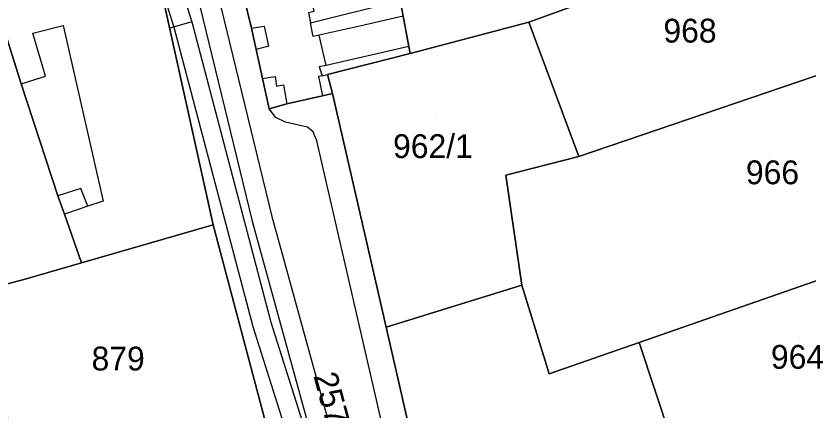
# Model space of a CAD drawing. Extents: x -263423 to -261326, y -1240067 to -1237864.
# Drawn here: x -262649.7 to -262583.2, y -1239386.4 to -1239353.2 of the extents above; entities that cross this region are included whole.
import ezdxf

# ---------------------------------------------------------------- set-up
doc = ezdxf.new("R2010")
doc.units = 0
for name, color, linetype in [('body_kn', 7, 'Continuous'), ('kladpar_druhypozemkov', 7, 'Continuous'), ('kladpar_hranice', 7, 'Continuous'), ('kladpar_parcelnecisla', 7, 'Continuous'), ('kladpar_plochy', 7, 'Continuous'), ('tarchy_linie', 7, 'Continuous'), ('zappar_hrandruhpozemk', 7, 'Continuous')]:
    doc.layers.add(name, color=color, linetype=linetype)

msp = doc.modelspace()

# ---------------------------------------------------------------- linework, layer by layer
at = {"layer": 'body_kn'}
for p, q in [((-262617.19, -1239353.26), (-262617.19, -1239353.26)), ((-262617.19, -1239353.26), (-262617.19, -1239353.26)), ((-262634.94, -1239353.74), (-262634.94, -1239353.74)), ((-262634.94, -1239353.74), (-262634.94, -1239353.74)), ((-262624.97, -1239353.81), (-262624.97, -1239353.81)), ((-262624.97, -1239353.81), (-262624.97, -1239353.81)), ((-262606.63, -1239353.77), (-262606.63, -1239353.77)), ((-262606.63, -1239353.77), (-262606.63, -1239353.77)), ((-262645.72, -1239354.06), (-262645.72, -1239354.06)), ((-262636.78, -1239354.28), (-262636.78, -1239354.28)), ((-262636.42, -1239354.21), (-262636.42, -1239354.21)), ((-262629.93, -1239354.28), (-262629.93, -1239354.28)), ((-262629.93, -1239354.28), (-262629.93, -1239354.28)), ((-262628.85, -1239354.11), (-262628.85, -1239354.11)), ((-262620.72, -1239354.08), (-262620.72, -1239354.08)), ((-262648.28, -1239354.7), (-262648.28, -1239354.7)), ((-262624.74, -1239354.96), (-262624.74, -1239354.96)), ((-262624.23, -1239354.85), (-262624.23, -1239354.85)), ((-262624.23, -1239354.85), (-262624.23, -1239354.85)), ((-262628.5, -1239355.77), (-262628.5, -1239355.77)), ((-262616.71, -1239355.81), (-262616.71, -1239355.81)), ((-262616.71, -1239355.81), (-262616.71, -1239355.81)), ((-262629.52, -1239356.07), (-262629.52, -1239356.07)), ((-262616.59, -1239356.41), (-262616.59, -1239356.41)), ((-262624.23, -1239357.51), (-262624.23, -1239357.51)), ((-262623.65, -1239357.4), (-262623.65, -1239357.4)), ((-262647.21, -1239358.29), (-262647.21, -1239358.29)), ((-262629.01, -1239358.49), (-262629.01, -1239358.49)), ((-262629.01, -1239358.49), (-262629.01, -1239358.49)), ((-262627.92, -1239358.32), (-262627.92, -1239358.32)), ((-262624.29, -1239358.34), (-262624.29, -1239358.34)), ((-262623.99, -1239358.28), (-262623.99, -1239358.28)), ((-262623.54, -1239358.17), (-262623.54, -1239358.17)), ((-262649.26, -1239358.94), (-262649.26, -1239358.94)), ((-262649.26, -1239358.94), (-262649.26, -1239358.94)), ((-262627.82, -1239359.15), (-262627.82, -1239359.15)), ((-262627.24, -1239359.04), (-262627.24, -1239359.04)), ((-262623.13, -1239359.76), (-262623.13, -1239359.76)), ((-262623.96, -1239359.95), (-262623.96, -1239359.95)), ((-262628.43, -1239361.05), (-262628.43, -1239361.05)), ((-262626.96, -1239360.63), (-262626.96, -1239360.63)), ((-262627.87, -1239361.76), (-262627.87, -1239361.76)), ((-262627.06, -1239362.16), (-262627.06, -1239362.16)), ((-262625.98, -1239362.43), (-262625.98, -1239362.43)), ((-262625.23, -1239362.58), (-262625.23, -1239362.58)), ((-262624.73, -1239362.97), (-262624.73, -1239362.97)), ((-262624.43, -1239363.74), (-262624.43, -1239363.74)), ((-262602.44, -1239365.04), (-262602.44, -1239365.04)), ((-262608.56, -1239366.62), (-262608.56, -1239366.62)), ((-262644.25, -1239367.75), (-262644.25, -1239367.75)), ((-262646.17, -1239368.35), (-262646.17, -1239368.35)), ((-262642.37, -1239368.81), (-262642.37, -1239368.81)), ((-262643.65, -1239369.23), (-262643.65, -1239369.23)), ((-262645.63, -1239369.89), (-262645.63, -1239369.89)), ((-262629.86, -1239370.49), (-262629.86, -1239370.49)), ((-262628.21, -1239370.09), (-262628.21, -1239370.09)), ((-262633.15, -1239370.79), (-262633.15, -1239370.79)), ((-262644.2, -1239373.98), (-262644.2, -1239373.98)), ((-262644.2, -1239373.98), (-262644.2, -1239373.98)), ((-262648.92, -1239375.34), (-262648.92, -1239375.34)), ((-262607.24, -1239375.87), (-262607.24, -1239375.87)), ((-262607.24, -1239375.87), (-262607.24, -1239375.87)), ((-262628.29, -1239378.95), (-262628.29, -1239378.95)), ((-262629.79, -1239379.35), (-262629.79, -1239379.35)), ((-262618.61, -1239379.37), (-262618.61, -1239379.37)), ((-262618.61, -1239379.37), (-262618.61, -1239379.37)), ((-262597.38, -1239380.66), (-262597.38, -1239380.66)), ((-262604.93, -1239383.29), (-262604.93, -1239383.29))]:
    msp.add_line(p, q, dxfattribs=at)
at = {"layer": 'kladpar_druhypozemkov'}
for p, q in [((-262614.42, -1239361.88), (-262614.42, -1239361.88)), ((-262586.42, -1239364.78), (-262586.42, -1239364.78)), ((-262583.92, -1239380.28), (-262583.92, -1239380.28)), ((-262641.06, -1239380.92), (-262641.06, -1239380.92))]:
    msp.add_line(p, q, dxfattribs=at)
at = {"layer": 'kladpar_hranice'}
for points in [[(-262644.09, -1239305.42), (-262639.99, -1239321.27), (-262639.37, -1239324.84), (-262639.76, -1239325.02), (-262637.64, -1239332.82), (-262634.97, -1239332.44), (-262634.62, -1239333.78), (-262634.04, -1239336.27), (-262633.64, -1239338.18), (-262633, -1239340.87), (-262632.59, -1239342.65), (-262632.08, -1239345.21), (-262631.61, -1239347.12), (-262630.97, -1239349.68), (-262630.63, -1239351.4), (-262629.93, -1239354.28), (-262629.52, -1239356.07), (-262629.01, -1239358.49), (-262628.43, -1239361.05), (-262626.96, -1239360.63), (-262623.96, -1239359.95), (-262623.13, -1239359.76), (-262618.61, -1239379.37)], [(-262610.84, -1239450.2), (-262615.93, -1239433.63), (-262617.24, -1239429.54), (-262619.25, -1239423.01), (-262622.58, -1239407.05), (-262625.99, -1239397.26), (-262627.16, -1239392.91), (-262628.46, -1239388.43), (-262633.15, -1239370.79), (-262637.24, -1239352.21), (-262642.62, -1239334.11), (-262642.8, -1239333.6), (-262643.17, -1239333.02), (-262643.3, -1239324.44), (-262643.34, -1239323.48), (-262643.64, -1239322.71), (-262648.26, -1239307.87)], [(-262642.62, -1239334.11), (-262637.24, -1239352.21), (-262633.15, -1239370.79), (-262644.2, -1239373.98), (-262645.63, -1239369.89), (-262646.17, -1239368.35), (-262649.26, -1239358.94), (-262655.6, -1239338.72), (-262642.62, -1239334.11)], [(-262649.26, -1239358.94), (-262646.17, -1239368.35), (-262645.63, -1239369.89), (-262644.2, -1239373.98), (-262648.92, -1239375.34), (-262653.83, -1239376.63), (-262655.62, -1239371.38), (-262657.41, -1239366.01), (-262658.55, -1239363.19), (-262659.69, -1239360.11), (-262666.02, -1239342.24), (-262655.6, -1239338.72), (-262649.26, -1239358.94)], [(-262583.03, -1239345.19), (-262606.63, -1239353.77), (-262616.59, -1239356.41), (-262616.71, -1239355.81), (-262617.19, -1239353.26), (-262617.44, -1239351.94)], [(-262583.03, -1239345.19), (-262578.78, -1239356.98), (-262602.44, -1239365.04), (-262606.63, -1239353.77), (-262583.03, -1239345.19)], [(-262617.44, -1239351.94), (-262617.19, -1239353.26), (-262616.71, -1239355.81), (-262616.59, -1239356.41), (-262623.54, -1239358.17), (-262623.13, -1239359.76), (-262623.96, -1239359.95), (-262626.96, -1239360.63), (-262628.43, -1239361.05), (-262629.01, -1239358.49), (-262629.52, -1239356.07), (-262629.93, -1239354.28), (-262630.63, -1239351.4)], [(-262606.63, -1239353.77), (-262602.44, -1239365.04), (-262608.56, -1239366.62), (-262607.24, -1239375.87), (-262618.61, -1239379.37), (-262623.13, -1239359.76), (-262623.54, -1239358.17), (-262616.59, -1239356.41), (-262606.63, -1239353.77)], [(-262578.78, -1239356.98), (-262569.19, -1239353.69), (-262566.31, -1239361.13), (-262564.13, -1239369.12), (-262573.47, -1239372.34), (-262597.38, -1239380.66), (-262604.93, -1239383.29), (-262607.24, -1239375.87), (-262608.56, -1239366.62), (-262602.44, -1239365.04), (-262578.78, -1239356.98)], [(-262644.2, -1239373.98), (-262633.15, -1239370.79), (-262628.46, -1239388.43), (-262646.28, -1239393.64), (-262647.55, -1239388.27), (-262649.73, -1239388.92), (-262653.83, -1239376.63), (-262648.92, -1239375.34), (-262644.2, -1239373.98)], [(-262573.47, -1239372.34), (-262569.48, -1239384.19), (-262593.4, -1239392.69), (-262597.38, -1239380.66), (-262573.47, -1239372.34)], [(-262607.24, -1239375.87), (-262604.93, -1239383.29), (-262597.38, -1239380.66), (-262593.4, -1239392.69), (-262613.87, -1239400.19), (-262618.61, -1239379.37), (-262607.24, -1239375.87)], [(-262618.61, -1239379.37), (-262613.87, -1239400.19), (-262613.59, -1239401.85), (-262611.51, -1239414.03), (-262610.49, -1239419.9), (-262610.03, -1239422.07), (-262607.21, -1239432.1), (-262605.26, -1239438.88), (-262599.68, -1239459.08)]]:
    msp.add_lwpolyline(points, dxfattribs=at)
at = {"layer": 'kladpar_plochy'}
for points in [[(-262644.09, -1239305.42), (-262639.99, -1239321.27), (-262639.37, -1239324.84), (-262639.76, -1239325.02), (-262637.64, -1239332.82), (-262634.97, -1239332.44), (-262634.62, -1239333.78), (-262634.04, -1239336.27), (-262633.64, -1239338.18), (-262633, -1239340.87), (-262632.59, -1239342.65), (-262632.08, -1239345.21), (-262631.61, -1239347.12), (-262630.97, -1239349.68), (-262630.63, -1239351.4), (-262629.93, -1239354.28), (-262629.52, -1239356.07), (-262629.01, -1239358.49), (-262628.43, -1239361.05), (-262626.96, -1239360.63), (-262623.96, -1239359.95), (-262623.13, -1239359.76), (-262618.61, -1239379.37), (-262613.87, -1239400.19)], [(-262610.84, -1239450.2), (-262615.93, -1239433.63), (-262617.24, -1239429.54), (-262619.25, -1239423.01), (-262622.58, -1239407.05), (-262625.99, -1239397.26), (-262627.16, -1239392.91), (-262628.46, -1239388.43), (-262633.15, -1239370.79), (-262637.24, -1239352.21), (-262642.62, -1239334.11), (-262642.8, -1239333.6), (-262643.17, -1239333.02), (-262643.3, -1239324.44), (-262643.34, -1239323.48), (-262643.64, -1239322.71), (-262648.26, -1239307.87)], [(-262583.03, -1239345.19), (-262606.63, -1239353.77), (-262616.59, -1239356.41), (-262616.71, -1239355.81), (-262617.19, -1239353.26), (-262617.44, -1239351.94)], [(-262617.44, -1239351.94), (-262617.19, -1239353.26), (-262616.71, -1239355.81), (-262616.59, -1239356.41), (-262623.54, -1239358.17), (-262623.13, -1239359.76), (-262623.96, -1239359.95), (-262626.96, -1239360.63), (-262628.43, -1239361.05), (-262629.01, -1239358.49), (-262629.52, -1239356.07), (-262629.93, -1239354.28), (-262630.63, -1239351.4)]]:
    msp.add_lwpolyline(points, dxfattribs=at)
for points in [[(-262642.62, -1239334.11), (-262637.24, -1239352.21), (-262633.15, -1239370.79), (-262644.2, -1239373.98), (-262645.63, -1239369.89), (-262646.17, -1239368.35), (-262649.26, -1239358.94), (-262655.6, -1239338.72)], [(-262649.26, -1239358.94), (-262646.17, -1239368.35), (-262645.63, -1239369.89), (-262644.2, -1239373.98), (-262648.92, -1239375.34), (-262653.83, -1239376.63), (-262655.62, -1239371.38), (-262657.41, -1239366.01), (-262658.55, -1239363.19), (-262659.69, -1239360.11), (-262666.02, -1239342.24), (-262655.6, -1239338.72)], [(-262583.03, -1239345.19), (-262578.78, -1239356.98), (-262602.44, -1239365.04), (-262606.63, -1239353.77)], [(-262606.63, -1239353.77), (-262602.44, -1239365.04), (-262608.56, -1239366.62), (-262607.24, -1239375.87), (-262618.61, -1239379.37), (-262623.13, -1239359.76), (-262623.54, -1239358.17), (-262616.59, -1239356.41)], [(-262578.78, -1239356.98), (-262569.19, -1239353.69), (-262566.31, -1239361.13), (-262564.13, -1239369.12), (-262573.47, -1239372.34), (-262597.38, -1239380.66), (-262604.93, -1239383.29), (-262607.24, -1239375.87), (-262608.56, -1239366.62), (-262602.44, -1239365.04)], [(-262644.2, -1239373.98), (-262633.15, -1239370.79), (-262628.46, -1239388.43), (-262646.28, -1239393.64), (-262647.55, -1239388.27), (-262649.73, -1239388.92), (-262653.83, -1239376.63), (-262648.92, -1239375.34)], [(-262573.47, -1239372.34), (-262569.48, -1239384.19), (-262593.4, -1239392.69), (-262597.38, -1239380.66)], [(-262607.24, -1239375.87), (-262604.93, -1239383.29), (-262597.38, -1239380.66), (-262593.4, -1239392.69), (-262613.87, -1239400.19), (-262618.61, -1239379.37)]]:
    msp.add_lwpolyline(points, close=True, dxfattribs=at)
at = {"layer": 'tarchy_linie'}
msp.add_line((-262634.94, -1239353.74), (-262636.78, -1239354.28), dxfattribs=at)
for points in [[(-262643.16, -1239328.82), (-262640.3, -1239336.71), (-262634.94, -1239353.74), (-262628.29, -1239378.95), (-262619.81, -1239405.76), (-262615.61, -1239418.84), (-262606.79, -1239450.9), (-262606.03, -1239455.02), (-262604.51, -1239465.95), (-262600.81, -1239481.37), (-262598.51, -1239493.66), (-262597.82, -1239496.83)], [(-262609.09, -1239451.52), (-262620.67, -1239410.32), (-262625.16, -1239393.97), (-262629.79, -1239379.35), (-262636.42, -1239354.21), (-262640.55, -1239341.09), (-262642.62, -1239334.11), (-262642.8, -1239333.6), (-262643.17, -1239333.02), (-262643.18, -1239332.24), (-262642.06, -1239331.86), (-262639.46, -1239331), (-262638.25, -1239330.59)], [(-262638.25, -1239330.59), (-262637.64, -1239332.82), (-262637.28, -1239332.77), (-262628.21, -1239370.09), (-262619.8, -1239400.66), (-262618.9, -1239403.49), (-262613.77, -1239400.78), (-262613.59, -1239401.85), (-262613.51, -1239402.31), (-262613.25, -1239403.85), (-262612.93, -1239405.74), (-262612.61, -1239407.58), (-262616.71, -1239410.34), (-262614.13, -1239418.37), (-262605.3, -1239450.49)], [(-262639.46, -1239331), (-262629.86, -1239370.49), (-262619.03, -1239409.86), (-262607.45, -1239451.06), (-262596.43, -1239499.13), (-262591.7, -1239505.05)], [(-262642.06, -1239331.86), (-262640.3, -1239336.71), (-262634.94, -1239353.74), (-262628.29, -1239378.95), (-262619.81, -1239405.76), (-262615.61, -1239418.84), (-262606.79, -1239450.9), (-262606.03, -1239455.02), (-262604.51, -1239465.95), (-262600.81, -1239481.37), (-262598.51, -1239493.66), (-262597.82, -1239496.83), (-262594.85, -1239506.09)]]:
    msp.add_lwpolyline(points, dxfattribs=at)
at = {"layer": 'zappar_hrandruhpozemk'}
for p, q in [((-262624.97, -1239353.81), (-262617.44, -1239351.94)), ((-262645.72, -1239354.06), (-262642.37, -1239368.81)), ((-262629.93, -1239354.28), (-262628.85, -1239354.11)), ((-262628.85, -1239354.11), (-262628.5, -1239355.77)), ((-262623.65, -1239357.4), (-262624.23, -1239354.85)), ((-262628.5, -1239355.77), (-262629.52, -1239356.07)), ((-262616.71, -1239355.81), (-262623.65, -1239357.4)), ((-262623.65, -1239357.4), (-262624.23, -1239357.51)), ((-262624.23, -1239357.51), (-262623.99, -1239358.28)), ((-262623.99, -1239358.28), (-262624.29, -1239358.34)), ((-262624.29, -1239358.34), (-262623.96, -1239359.95)), ((-262623.99, -1239358.28), (-262623.54, -1239358.17)), ((-262627.24, -1239359.04), (-262626.96, -1239360.63)), ((-262617.42, -1239394.14), (-262624.43, -1239363.74)), ((-262642.37, -1239368.81), (-262643.65, -1239369.23)), ((-262643.65, -1239369.23), (-262645.63, -1239369.89))]:
    msp.add_line(p, q, dxfattribs=at)
for points in [[(-262625.61, -1239348.46), (-262626.06, -1239348.58), (-262625.78, -1239350.17), (-262625.21, -1239350.12), (-262624.69, -1239352.87), (-262625.14, -1239352.98), (-262624.97, -1239353.81)], [(-262617.19, -1239353.26), (-262620.72, -1239354.08), (-262624.23, -1239354.85)], [(-262624.23, -1239354.85), (-262624.74, -1239354.96), (-262624.97, -1239353.81)], [(-262649.26, -1239358.94), (-262647.21, -1239358.29), (-262648.28, -1239354.7), (-262645.72, -1239354.06)], [(-262629.01, -1239358.49), (-262627.92, -1239358.32), (-262627.82, -1239359.15), (-262627.24, -1239359.04)], [(-262624.43, -1239363.74), (-262624.73, -1239362.97), (-262625.23, -1239362.58), (-262625.98, -1239362.43), (-262627.06, -1239362.16), (-262627.87, -1239361.76), (-262628.43, -1239361.05)], [(-262643.65, -1239369.23), (-262644.25, -1239367.75), (-262646.17, -1239368.35)]]:
    msp.add_lwpolyline(points, dxfattribs=at)

# ---------------------------------------------------------------- texts
at = {"layer": 'kladpar_parcelnecisla'}
for s, p in [('968', (-262595.343, -1239355.48)), ('962/1', (-262618.036, -1239365.18)), ('966', (-262588.419, -1239367.38)), ('879', (-262643.343, -1239383.02)), ('964', (-262586.319, -1239382.88))]:
    msp.add_text(s, height=2, dxfattribs=at).set_placement(p)
msp.add_text('2575/1', height=2, rotation=285, dxfattribs=at).set_placement((-262624.734, -1239383.455))

doc.saveas('drawing.dxf')
